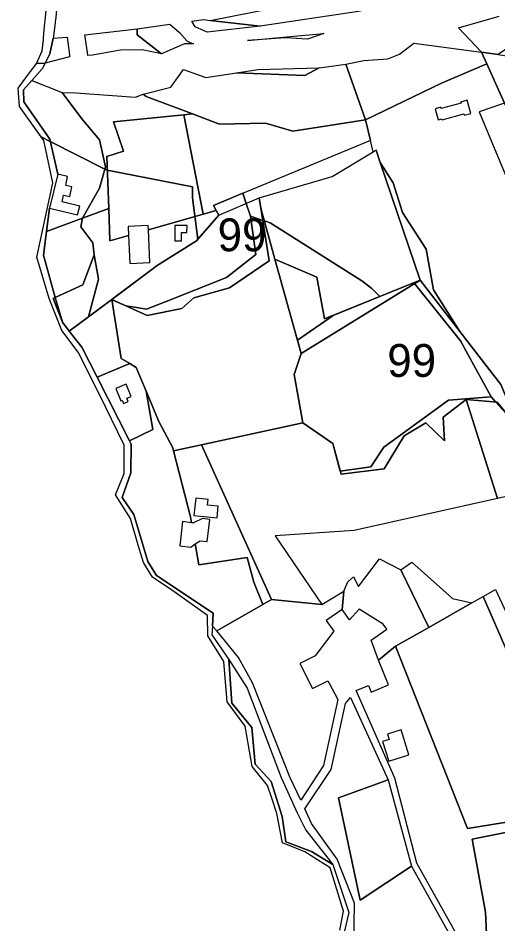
# Model space of a CAD drawing. Extents: x -477304 to -465429, y -1159113 to -1149210.
# Drawn here: x -476106.3 to -475886.8, y -1155265 to -1154850.9 of the extents above; entities that cross this region are included whole.
import ezdxf

# ---------------------------------------------------------------- set-up
doc = ezdxf.new("R2010")
doc.units = 0
for name, color, linetype in [('BPEJ_s', 7, 'Continuous'), ('orna_s', 7, 'Continuous'), ('PUPFL_s', 7, 'Continuous'), ('trav_porost_s', 7, 'Continuous'), ('voda_s', 7, 'Continuous'), ('zahrada_s', 7, 'Continuous')]:
    doc.layers.add(name, color=color, linetype=linetype)

msp = doc.modelspace()

# ---------------------------------------------------------------- linework, layer by layer
at = {"layer": 'BPEJ_s'}
for points in [[(-475880.35, -1155034.76), (-475887.79, -1155026.46), (-475890, -1155024), (-475904, -1154998.5), (-475925.05, -1154972.28), (-475925.39, -1154971.86), (-475940.79, -1154978.11), (-475944.5, -1154974.5), (-475949, -1154971), (-475991, -1154944.5), (-475993.63, -1154943.62), (-475994.36, -1154943.38), (-476000, -1154941.5), (-476001.95, -1154935.65), (-476003.51, -1154930.98), (-476016.98, -1154936.52), (-476015.75, -1154938.79), (-476014.54, -1154941.03), (-476024.08, -1154951.97), (-476026.5, -1154933), (-476026.5, -1154928), (-476065.49, -1154920.5), (-476066.6, -1154919.94), (-476091.54, -1154907.26), (-476095.67, -1154905.17), (-476105.62, -1154891.31), (-476106.27, -1154882.94), (-476102.42, -1154877.81), (-476101.31, -1154876.33), (-476097.86, -1154871.73), (-476095.23, -1154865.95), (-476094.73, -1154860.63), (-476094.65, -1154859.83), (-476094, -1154853.04), (-476093.92, -1154852.23), (-476092.69, -1154839.28)], [(-475959.11, -1155267.76), (-475957.43, -1155259.15), (-475963.63, -1155239.3), (-475975.16, -1155231.96), (-475985.35, -1155227.89), (-475987.91, -1155214.48), (-475990.24, -1155207.43), (-475992.16, -1155201.77), (-475999.16, -1155193.01), (-476002.47, -1155174.58), (-476010.63, -1155163.51), (-476012.21, -1155145.05), (-476019.55, -1155133.3), (-476019.59, -1155124.03), (-476034.99, -1155112.99), (-476044.81, -1155106.42), (-476048.93, -1155099.82), (-476051.39, -1155091.89), (-476054.8, -1155079.65), (-476061.69, -1155068.87), (-476057.76, -1155059.01), (-476057.76, -1155046.2), (-476069.26, -1155022.68), (-476078.73, -1155003.69), (-476086.24, -1154993.76), (-476092.04, -1154979.16), (-476097.7, -1154960.13), (-476090.32, -1154926.29), (-476094.47, -1154906.84), (-476095.67, -1154905.17), (-476091.54, -1154907.26), (-476066.6, -1154919.94), (-476065.49, -1154920.5), (-476026.5, -1154928), (-476026.5, -1154933), (-476024.08, -1154951.97)], [(-476024.08, -1154951.97), (-476024.71, -1154952.69), (-476042.6, -1154963.98), (-476063.29, -1154979.44), (-476062.92, -1154979.78), (-476057.03, -1154982.46), (-476053, -1154983), (-476047.5, -1154984), (-476038.5, -1154980.5), (-476011, -1154969.5), (-475997.5, -1154959), (-476000, -1154941.5), (-475994.36, -1154943.38), (-475993.63, -1154943.62), (-475991, -1154944.5), (-475949, -1154971), (-475944.5, -1154974.5), (-475940.79, -1154978.11), (-475962.26, -1154986.82), (-475978.57, -1154998.12), (-475976.87, -1155004.29), (-475980.06, -1155013.89), (-475976.13, -1155035.89), (-475962.34, -1155045.4), (-475958.98, -1155058), (-475945, -1155056), (-475939, -1155047), (-475909.5, -1155025.5), (-475890, -1155024), (-475887.79, -1155026.46), (-475880.35, -1155034.76)]]:
    msp.add_lwpolyline(points, dxfattribs=at)
for points in [[(-476000, -1154941.5), (-475997.5, -1154959), (-476011, -1154969.5), (-476038.5, -1154980.5), (-476047.5, -1154984), (-476053, -1154983), (-476057.03, -1154982.46), (-476062.92, -1154979.78), (-476063.29, -1154979.44), (-476042.6, -1154963.98), (-476024.71, -1154952.69), (-476024.08, -1154951.97), (-476014.54, -1154941.03), (-476015.75, -1154938.79), (-476016.98, -1154936.52), (-476003.51, -1154930.98), (-476001.95, -1154935.65)], [(-475890, -1155024), (-475909.5, -1155025.5), (-475939, -1155047), (-475945, -1155056), (-475958.98, -1155058), (-475962.34, -1155045.4), (-475976.13, -1155035.89), (-475980.06, -1155013.89), (-475976.87, -1155004.29), (-475978.57, -1154998.12), (-475962.26, -1154986.82), (-475940.79, -1154978.11), (-475925.39, -1154971.86), (-475925.05, -1154972.28), (-475904, -1154998.5)]]:
    msp.add_lwpolyline(points, close=True, dxfattribs=at)
at = {"layer": 'orna_s'}
for points in [[(-476064.25, -1154952.75), (-476064.76, -1154937.9), (-476065.75, -1154914.12), (-476058.12, -1154911.67), (-476062.72, -1154898.29), (-476030.51, -1154895.13), (-476021.64, -1154940.49), (-476046.68, -1154947.69), (-476046.77, -1154945.78), (-476055.9, -1154946.16), (-476055.72, -1154950.29)], [(-476030.51, -1154895.13), (-476026.59, -1154894.74), (-476014.17, -1154899.41), (-475993.17, -1154898.98), (-475980.62, -1154902.58), (-475947.39, -1154897.37), (-475945.05, -1154906.93), (-476016.98, -1154936.52), (-476015.75, -1154938.79), (-476021.64, -1154940.49)]]:
    msp.add_lwpolyline(points, close=True, dxfattribs=at)
at = {"layer": 'PUPFL_s'}
msp.add_lwpolyline([(-475823.46, -1154824.53), (-475886.69, -1154867.51), (-475894.38, -1154866.48), (-475904.83, -1154855.44), (-475886.23, -1154849.97)], dxfattribs=at)
for points in [[(-475912.69, -1154880.66), (-475947.39, -1154897.37), (-475956.34, -1154871.9), (-475948.19, -1154870.34), (-475937.16, -1154869.49), (-475931.84, -1154867.36), (-475925.32, -1154862.34), (-475894.38, -1154866.48), (-475891.93, -1154871.86)], [(-475968.58, -1154873.72), (-475956.34, -1154871.9), (-475947.39, -1154897.37), (-475980.62, -1154902.58), (-475993.17, -1154898.98), (-476014.17, -1154899.41), (-476026.59, -1154894.74), (-476047.73, -1154886.78), (-476049.12, -1154885.62), (-476036.49, -1154882.49), (-476030.59, -1154874.38), (-476020.4, -1154878.03), (-476006.43, -1154875.93), (-475975.16, -1154877.12)], [(-475996.67, -1154874.47), (-475968.58, -1154873.72), (-475975.16, -1154877.12), (-476006.43, -1154875.93)], [(-475934.73, -1154926.22), (-475930.54, -1154939.8), (-475919.63, -1154956.55), (-475916.26, -1154975.16), (-475904.21, -1154994.23), (-475922.44, -1154970.67), (-475940.62, -1154916.99)], [(-476014.54, -1154941.03), (-475995.98, -1154933.1), (-475995.24, -1154937.81), (-475991.43, -1154961.92), (-476009.63, -1154974.28), (-476025.91, -1154978.86), (-476031.33, -1154983.59), (-476047.29, -1154986.9), (-476063.43, -1154979.55), (-476042.6, -1154963.98), (-476024.71, -1154952.69)], [(-476069.55, -1154970.25), (-476074.04, -1154987.47), (-476082.85, -1154994.04), (-476085.97, -1154989.86), (-476089.37, -1154978.61), (-476076.66, -1154972.81), (-476071.46, -1154959.1)], [(-475922.44, -1154970.67), (-475976.87, -1155004.29), (-475988.8, -1154961.12), (-475969.67, -1154969.41), (-475966.12, -1154988.38)], [(-475938.93, -1155056.96), (-475958.59, -1155059.45), (-475962.34, -1155045.4), (-475976.13, -1155035.89), (-475980.06, -1155013.89), (-475976.87, -1155004.29), (-475922.44, -1154970.67), (-475904.21, -1154994.23), (-475885.49, -1155018.42), (-475880.31, -1155030.69), (-475876.76, -1155039.11), (-475887.16, -1155026.52), (-475901.32, -1155025.2), (-475911.86, -1155033.33), (-475911.26, -1155044.22), (-475919.79, -1155035.9), (-475929.75, -1155041.85)], [(-475887.16, -1155026.52), (-475876.76, -1155039.11), (-475870.72, -1155053.41), (-475864.05, -1155069.53), (-475880.91, -1155074.57), (-475882.25, -1155069.41), (-475887.01, -1155070.47), (-475901.32, -1155025.2)]]:
    msp.add_lwpolyline(points, close=True, dxfattribs=at)
at = {"layer": 'trav_porost_s'}
for points in [[(-475922.11, -1154838.33), (-475919.4, -1154841.21), (-475927.39, -1154842.36), (-475935.4, -1154844.62), (-475950.67, -1154847.93), (-475995.51, -1154854.6), (-476018.48, -1154851.95), (-475978.91, -1154844.22), (-475964.26, -1154843.96)], [(-476028.91, -1154861.43), (-476026.13, -1154862.63), (-476030.13, -1154862.72), (-476040.75, -1154867.29), (-476051.84, -1154858.54), (-476051.82, -1154855.83), (-476036.88, -1154853.74), (-476032.42, -1154857.45)], [(-476019.75, -1154857.31), (-476025.31, -1154854.97), (-476026.78, -1154852.34), (-476021.52, -1154851.6), (-476018.48, -1154851.95), (-475995.51, -1154854.6)], [(-476040.75, -1154867.29), (-476049.61, -1154865.49), (-476059.4, -1154865.62), (-476072.2, -1154867.83), (-476074.44, -1154868), (-476074.61, -1154866.68), (-476075.68, -1154858.55), (-476051.82, -1154855.83), (-476051.84, -1154858.54)], [(-475966.49, -1154857.95), (-475973.89, -1154860.54), (-475984.05, -1154859.93), (-476001.3, -1154861.14), (-475983.34, -1154859.42)], [(-476091.83, -1154867.2), (-476090.22, -1154860.02), (-476083.9, -1154859.63), (-476082.83, -1154867.76), (-476082.72, -1154868.56), (-476093.86, -1154871.59)], [(-475724.36, -1154887.56), (-475723.07, -1154916.72), (-475853.6, -1154966.29), (-475864.44, -1154935.9), (-475875.02, -1154909.04), (-475883.78, -1154889.76), (-475891.93, -1154871.86), (-475894.38, -1154866.48), (-475886.69, -1154867.51), (-475861.54, -1154871.59), (-475825.14, -1154875.3), (-475807.4, -1154878.07), (-475785.22, -1154879.98), (-475756.15, -1154883.56), (-475740.4, -1154885.63), (-475734.45, -1154886.41)], [(-475942.57, -1154911.23), (-475943.82, -1154911.98), (-475945.05, -1154906.93), (-475947.39, -1154897.37), (-475912.69, -1154880.66), (-475891.93, -1154871.86), (-475883.78, -1154889.76), (-475895.45, -1154893.83), (-475844.94, -1155014.83), (-475865.9, -1155046.05), (-475868.65, -1155044.44), (-475880.31, -1155030.69), (-475885.49, -1155018.42), (-475904.21, -1154994.23), (-475916.26, -1154975.16), (-475919.63, -1154956.55), (-475930.54, -1154939.8), (-475934.73, -1154926.22), (-475940.62, -1154916.99)], [(-476091.87, -1154937.78), (-476079.07, -1154940.92), (-476078.07, -1154936.84), (-476086.15, -1154934.86), (-476085.48, -1154931.78), (-476082.64, -1154932.4), (-476081.68, -1154928), (-476084.51, -1154927.38), (-476083.61, -1154923.28), (-476088.07, -1154922.3), (-476091.76, -1154906.33), (-476103.65, -1154889.12), (-476103.87, -1154883.77), (-476099.93, -1154879.38), (-476086.18, -1154884.99), (-476077.11, -1154896.9), (-476068.99, -1154906.54), (-476066.32, -1154918.97), (-476069.11, -1154928.69), (-476076.8, -1154942.35), (-476093.23, -1154948.43)], [(-476065.75, -1154914.12), (-476064.76, -1154937.9), (-476076.8, -1154942.35), (-476069.11, -1154928.69), (-476066.32, -1154918.97), (-476068.99, -1154906.54), (-476077.11, -1154896.9), (-476086.18, -1154884.99), (-476079.85, -1154885.05), (-476052.52, -1154886.99), (-476049.12, -1154885.62), (-476047.73, -1154886.78), (-476026.59, -1154894.74), (-476030.51, -1154895.13), (-476062.72, -1154898.29), (-476058.12, -1154911.67)], [(-475912.93, -1154891.7), (-475915.53, -1154892.41), (-475914.22, -1154897.39), (-475912.48, -1154896.93), (-475912.36, -1154897.36), (-475902.45, -1154894.74), (-475902.31, -1154895.28), (-475899.3, -1154894.48), (-475900.89, -1154888.46), (-475903.88, -1154889.27), (-475903.72, -1154889.87), (-475912.77, -1154892.3)], [(-475940.62, -1154916.99), (-475922.44, -1154970.67), (-475966.12, -1154988.38), (-475969.67, -1154969.41), (-475988.8, -1154961.12), (-475995.24, -1154937.81), (-475995.98, -1154933.1), (-475962.66, -1154923.29), (-475943.82, -1154911.98), (-475942.57, -1154911.23)], [(-476035.22, -1155048.74), (-476035.58, -1155047.35), (-476041.91, -1155035.33), (-476047.71, -1155021.45), (-476052.25, -1155010.59), (-476055.14, -1155008.84), (-476059.08, -1155006.44), (-476063.43, -1154979.55), (-476047.29, -1154986.9), (-476031.33, -1154983.59), (-476025.91, -1154978.86), (-476009.63, -1154974.28), (-475991.43, -1154961.92), (-475995.24, -1154937.81), (-475988.8, -1154961.12), (-475976.87, -1155004.29), (-475980.06, -1155013.89), (-475976.13, -1155035.89), (-476022.33, -1155045.94)], [(-476015.75, -1154938.79), (-476014.54, -1154941.03), (-476024.71, -1154952.69), (-476042.6, -1154963.98), (-476063.43, -1154979.55), (-476074.04, -1154987.47), (-476069.55, -1154970.25), (-476071.46, -1154959.1), (-476072.08, -1154953.71), (-476077.64, -1154946.35), (-476076.8, -1154942.35), (-476064.76, -1154937.9), (-476064.25, -1154952.75), (-476055.72, -1154950.29), (-476055.15, -1154963.07), (-476046, -1154962.67), (-476046.68, -1154947.69), (-476021.64, -1154940.49)], [(-476029.03, -1154945.69), (-476034.53, -1154945.69), (-476034.53, -1154952.69), (-476031.53, -1154952.69), (-476031.53, -1154948.99), (-476029.05, -1154948.99)], [(-476070.09, -1155015.11), (-476077.1, -1155001.29), (-476082.85, -1154994.04), (-476074.04, -1154987.47), (-476063.43, -1154979.55), (-476059.08, -1155006.44), (-476055.14, -1155008.84)], [(-476044.63, -1155038.94), (-476055.39, -1155044.1), (-476070.09, -1155015.11), (-476055.14, -1155008.84), (-476052.25, -1155010.59), (-476047.71, -1155021.45)], [(-476058.72, -1155025.63), (-476058.11, -1155027.04), (-476055.97, -1155026.12), (-476056.58, -1155024.72), (-476054.6, -1155023.86), (-476056.8, -1155018.2), (-476061.63, -1155020.28), (-476059.23, -1155025.85)], [(-476017.42, -1155128.91), (-476017.09, -1155122.97), (-476042.92, -1155105.68), (-476046.89, -1155099.25), (-476053.32, -1155077.85), (-476058.75, -1155069.99), (-476054.73, -1155058.75), (-476054.57, -1155045.72), (-476055.39, -1155044.1), (-476044.63, -1155038.94), (-476047.71, -1155021.45), (-476041.91, -1155035.33), (-476035.58, -1155047.35), (-476035.22, -1155048.74), (-476027.38, -1155078.96), (-476026.93, -1155081.56), (-476031.03, -1155081.09), (-476032.27, -1155092.13), (-476027.29, -1155092.69), (-476025.24, -1155091.3), (-476023.6, -1155100.8), (-476001.59, -1155097.47), (-475998.54, -1155108.73), (-475994.34, -1155119.01), (-476015.37, -1155130.93)], [(-475938.93, -1155056.96), (-475929.75, -1155041.85), (-475919.79, -1155035.9), (-475911.26, -1155044.22), (-475911.86, -1155033.33), (-475901.32, -1155025.2), (-475887.01, -1155070.47), (-475952.58, -1155085.1), (-475988.65, -1155087.64), (-475967.35, -1155118.97), (-475990.34, -1155116.75), (-476022.33, -1155045.94), (-475976.13, -1155035.89), (-475962.34, -1155045.4), (-475958.59, -1155059.45)], [(-475994.34, -1155119.01), (-475998.54, -1155108.73), (-476001.59, -1155097.47), (-476023.6, -1155100.8), (-476025.24, -1155091.3), (-476023.08, -1155089.82), (-476019.77, -1155090.2), (-476018.61, -1155080.05), (-476021.92, -1155079.67), (-476026.03, -1155081.66), (-476026.93, -1155081.56), (-476027.38, -1155078.96), (-476035.22, -1155048.74), (-476022.33, -1155045.94), (-475990.34, -1155116.75)], [(-476024.92, -1155070.37), (-476025.88, -1155078.22), (-476015.3, -1155079.41), (-476014.76, -1155074.07), (-476019.62, -1155073.53), (-476019.33, -1155070.95)], [(-475907.66, -1155116.2), (-475898.75, -1155118.26), (-475918.43, -1155129.43), (-475931.25, -1155103.05), (-475926.25, -1155099.54)], [(-475970.35, -1155142.36), (-475977.46, -1155145.91), (-475971.71, -1155157.41), (-475964.6, -1155153.86), (-475964.03, -1155154.91), (-475960.07, -1155162.31), (-475966.62, -1155192.49), (-475976.98, -1155208.45), (-475981.92, -1155198.14), (-475999.09, -1155154.8), (-476005.46, -1155143.24), (-476015.37, -1155130.93), (-475994.34, -1155119.01), (-475990.34, -1155116.75), (-475967.35, -1155118.97), (-475957.31, -1155112.94), (-475958.07, -1155121.19), (-475965.32, -1155126.35), (-475961.92, -1155131.12)], [(-475850.92, -1155213.32), (-475900.78, -1155221.4), (-475933.63, -1155138.06), (-475918.43, -1155129.43), (-475898.75, -1155118.26), (-475893.64, -1155115.36)], [(-475841.2, -1155211.74), (-475850.92, -1155213.32), (-475893.64, -1155115.36), (-475888.01, -1155112.16), (-475886.18, -1155116.14), (-475870.76, -1155148.91)], [(-475890.91, -1155296.37), (-475923.86, -1155237.26), (-475934.04, -1155198.3), (-475951.59, -1155158.3), (-475945.98, -1155156.03), (-475944.8, -1155158.96), (-475936.82, -1155155.75), (-475941.41, -1155144.36), (-475933.63, -1155138.06), (-475900.78, -1155221.4), (-475850.92, -1155213.32), (-475841.2, -1155211.74), (-475837.96, -1155238.64), (-475839.66, -1155238.68), (-475848.71, -1155234.65), (-475850.03, -1155223.16), (-475871.99, -1155220.92), (-475898.58, -1155226.19), (-475892.46, -1155259.52)], [(-475997.86, -1155191.99), (-475999.37, -1155175.25), (-476008.5, -1155164.02), (-476009.9, -1155144.06), (-476001.56, -1155157.26), (-475985.99, -1155198.07), (-475978.6, -1155214.23), (-475974.7, -1155222.15), (-475962.41, -1155237.88), (-475972.07, -1155231.82), (-475983.78, -1155227.38), (-475985.48, -1155215.83), (-475990.6, -1155199.84)], [(-475883.75, -1155383.08), (-475893.11, -1155385.39), (-475910.33, -1155354.28), (-475938.64, -1155292.84), (-475952.77, -1155274.92), (-475952.42, -1155255.41), (-475960.28, -1155235.39), (-475972.14, -1155219.06), (-475975.19, -1155212.38), (-475963.13, -1155194.41), (-475956.59, -1155164.23), (-475954.3, -1155161.51), (-475937.09, -1155199.11), (-475959.68, -1155207.32), (-475949.86, -1155254.05), (-475926.38, -1155238.53), (-475890.24, -1155303.39), (-475882.65, -1155382.8)], [(-475936.54, -1155180.67), (-475939.55, -1155181.61), (-475936.71, -1155190.64), (-475927.53, -1155187.75), (-475931.15, -1155176.29), (-475937.31, -1155178.23)], [(-475937.09, -1155199.11), (-475926.38, -1155238.53), (-475949.86, -1155254.05), (-475959.68, -1155207.32)], [(-475898.58, -1155226.19), (-475871.99, -1155220.92), (-475850.03, -1155223.16), (-475848.71, -1155234.65), (-475839.66, -1155238.68), (-475837.96, -1155238.64), (-475832.27, -1155285.93), (-475857.9, -1155290.49), (-475890.91, -1155296.37), (-475892.46, -1155259.52)]]:
    msp.add_lwpolyline(points, close=True, dxfattribs=at)
at = {"layer": 'voda_s'}
for points in [[(-476094, -1154853.04), (-476093.92, -1154852.23), (-476092.69, -1154839.28), (-476087.95, -1154840.53), (-476088.45, -1154844.95), (-476088.84, -1154848.45), (-476089.09, -1154850.79), (-476089.29, -1154852.42), (-476089.35, -1154852.88), (-476090.12, -1154859.22), (-476090.22, -1154860.02), (-476091.83, -1154867.2), (-476093.86, -1154871.59), (-476097.86, -1154871.73), (-476095.23, -1154865.95), (-476094.73, -1154860.63), (-476094.65, -1154859.83)], [(-476089.37, -1154978.61), (-476085.97, -1154989.86), (-476090.3, -1154979.03)]]:
    msp.add_lwpolyline(points, close=True, dxfattribs=at)
msp.add_lwpolyline([(-475959.11, -1155267.76), (-475957.43, -1155259.15), (-475963.63, -1155239.3), (-475975.16, -1155231.96), (-475985.35, -1155227.89), (-475987.91, -1155214.48), (-475990.24, -1155207.43), (-475992.16, -1155201.77), (-475999.16, -1155193.01), (-476002.47, -1155174.58), (-476010.63, -1155163.51), (-476012.21, -1155145.05), (-476019.55, -1155133.3), (-476019.59, -1155124.03), (-476034.99, -1155112.99), (-476044.81, -1155106.42), (-476048.93, -1155099.82), (-476051.39, -1155091.89), (-476054.8, -1155079.65), (-476061.69, -1155068.87), (-476057.76, -1155059.01), (-476057.76, -1155046.2), (-476069.26, -1155022.68), (-476078.73, -1155003.69), (-476086.24, -1154993.76), (-476092.04, -1154979.16), (-476097.7, -1154960.13), (-476090.32, -1154926.29), (-476094.47, -1154906.84), (-476105.62, -1154891.31), (-476106.27, -1154882.94), (-476102.42, -1154877.81), (-476097.86, -1154871.73), (-476093.86, -1154871.59), (-476095.23, -1154874.14), (-476099.93, -1154879.38), (-476103.87, -1154883.77), (-476103.65, -1154889.12), (-476091.76, -1154906.33), (-476088.07, -1154922.3), (-476091.87, -1154937.78), (-476093.23, -1154948.43), (-476094.62, -1154959.31), (-476089.37, -1154978.61), (-476090.3, -1154979.03), (-476085.97, -1154989.86), (-476082.85, -1154994.04), (-476077.1, -1155001.29), (-476070.09, -1155015.11), (-476055.39, -1155044.1), (-476054.57, -1155045.72), (-476054.73, -1155058.75), (-476058.75, -1155069.99), (-476053.32, -1155077.85), (-476046.89, -1155099.25), (-476042.92, -1155105.68), (-476017.09, -1155122.97), (-476017.42, -1155128.91), (-476017.64, -1155132.83), (-476009.9, -1155144.06), (-476008.5, -1155164.02), (-475999.37, -1155175.25), (-475997.86, -1155191.99), (-475990.6, -1155199.84), (-475985.48, -1155215.83), (-475983.78, -1155227.38), (-475972.07, -1155231.82), (-475962.41, -1155237.88), (-475955.02, -1155259.79), (-475957.09, -1155268.67)], dxfattribs=at)
at = {"layer": 'zahrada_s'}
for points in [[(-476076.8, -1154942.35), (-476077.64, -1154946.35), (-476072.08, -1154953.71), (-476071.46, -1154959.1), (-476076.66, -1154972.81), (-476089.37, -1154978.61), (-476094.62, -1154959.31), (-476093.23, -1154948.43)], [(-475933.63, -1155138.06), (-475941.41, -1155144.36), (-475944.77, -1155135.26), (-475937.69, -1155130.23), (-475939.39, -1155127.92), (-475950.23, -1155121.12), (-475954.67, -1155125.96), (-475958.07, -1155121.19), (-475957.31, -1155112.94), (-475955.54, -1155108.6), (-475952.84, -1155106.32), (-475950.63, -1155110.8), (-475941.05, -1155098.06), (-475931.25, -1155103.05), (-475918.43, -1155129.43)]]:
    msp.add_lwpolyline(points, close=True, dxfattribs=at)

# ---------------------------------------------------------------- texts
at = {"layer": 'BPEJ_s'}
for p in [(-476015.02, -1154957.49), (-475937.43, -1155014.93)]:
    msp.add_text('99', height=15, dxfattribs=at).set_placement(p)

doc.saveas('drawing.dxf')
